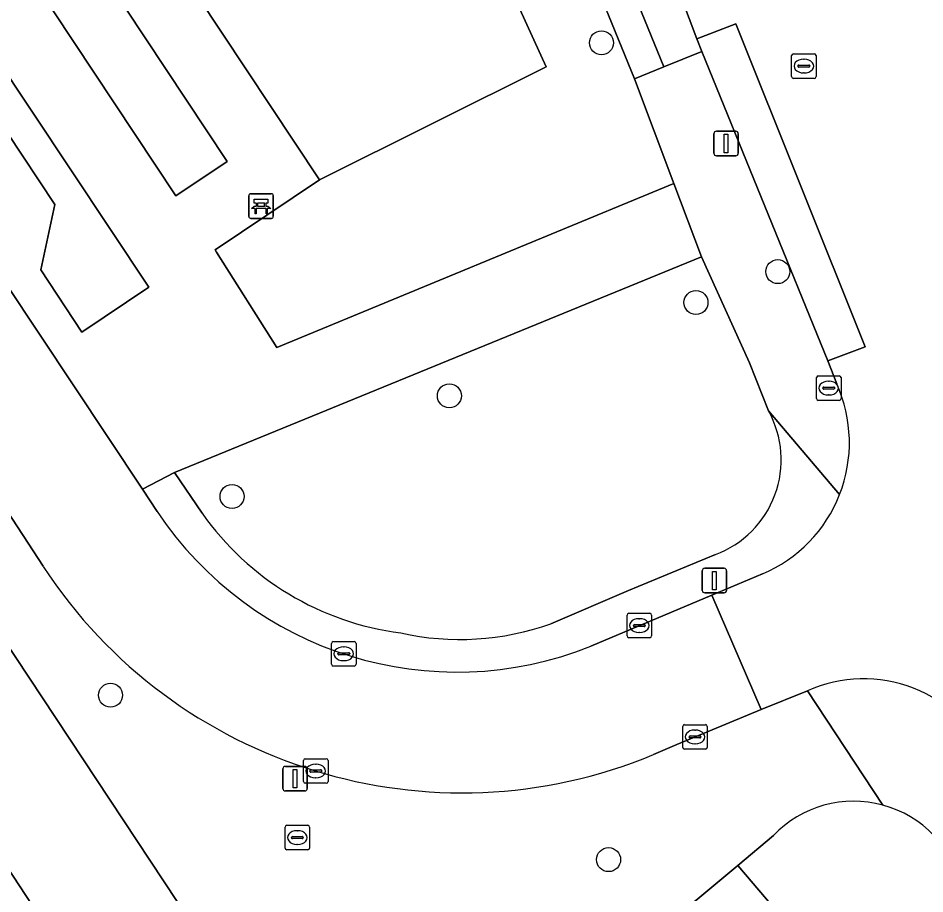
# Model space of a CAD drawing. Extents: x 160030 to 160839, y 385325 to 386450.
# Drawn here: x 160649.5 to 160686.46, y 385616.75 to 385652.45 of the extents above; entities that cross this region are included whole.
import ezdxf

# ---------------------------------------------------------------- set-up
doc = ezdxf.new("R2010")
doc.units = 0
for name, color, linetype in [('IMGEO_Bank', 7, 'Continuous'), ('IMGEO_Boom', 7, 'Continuous'), ('IMGEO_Erf', 7, 'Continuous'), ('IMGEO_Groenvoorziening', 7, 'Continuous'), ('IMGEO_Kolk', 7, 'Continuous'), ('IMGEO_Lichtmast', 7, 'Continuous'), ('IMGEO_Pand', 7, 'Continuous'), ('IMGEO_Rijbaan_lokaal_gesloten', 7, 'Continuous'), ('IMGEO_Rijbaan_lokaal_open', 7, 'Continuous'), ('IMGEO_Rioolput', 7, 'Continuous'), ('IMGEO_Voetpad_halfverhard', 7, 'Continuous'), ('IMGEO_Voetpad_open', 7, 'Continuous')]:
    doc.layers.add(name, color=color, linetype=linetype)

msp = doc.modelspace()

# ---------------------------------------------------------------- linework, layer by layer
at = {"layer": 'IMGEO_Bank'}
for p, q in [((160658.903, 385644.368), (160658.903, 385645.209)), ((160658.903, 385645.209), (160658.903, 385644.368)), ((160658.978, 385645.293), (160659.819, 385645.293)), ((160659.819, 385645.293), (160658.978, 385645.293)), ((160659.903, 385645.218), (160659.903, 385644.377)), ((160659.903, 385644.377), (160659.903, 385645.218)), ((160659.212, 385644.799), (160659.212, 385644.905)), ((160659.256, 385644.905), (160659.256, 385644.799)), ((160659.544, 385644.911), (160659.262, 385644.911)), ((160659.262, 385644.793), (160659.544, 385644.793)), ((160659.55, 385644.799), (160659.55, 385644.905)), ((160659.594, 385644.905), (160659.594, 385644.799)), ((160659.6, 385644.691), (160659.207, 385644.691)), ((160659.828, 385644.293), (160658.987, 385644.293)), ((160658.987, 385644.293), (160659.828, 385644.293))]:
    msp.add_line(p, q, dxfattribs=at)
for points in [[(160659.15, 385644.691), (160659.008, 385644.691), (160659.12, 385644.793), (160659.206, 385644.793)], [(160659.206, 385644.911), (160659.12, 385644.911), (160659.12, 385645.072), (160659.683, 385645.072), (160659.683, 385644.911), (160659.6, 385644.911)], [(160659.6, 385644.793), (160659.683, 385644.793), (160659.795, 385644.691), (160659.656, 385644.691)], [(160659.2, 385644.684), (160659.2, 385644.477), (160659.157, 385644.477), (160659.157, 385644.684)], [(160659.65, 385644.684), (160659.65, 385644.477), (160659.606, 385644.477), (160659.606, 385644.684)]]:
    msp.add_lwpolyline(points, dxfattribs=at)
for centre, radius, start, end in [((160658.981, 385645.215), 0.0779, 92.4484, 184.2845), ((160658.981, 385645.215), 0.0779, 92.4484, 184.2845), ((160659.825, 385645.215), 0.0779, 2.4484, 94.2845), ((160659.825, 385645.215), 0.0779, 2.4484, 94.2845), ((160659.205, 385644.904), 0.00671, 2.8957, 87.1043), ((160659.205, 385644.8), 0.00671, 272.8957, 357.1043), ((160659.262, 385644.904), 0.00671, 92.8957, 177.1043), ((160659.262, 385644.8), 0.00671, 182.8957, 267.1043), ((160659.544, 385644.904), 0.00671, 2.8957, 87.1043), ((160659.544, 385644.8), 0.00671, 272.8957, 357.1043), ((160659.601, 385644.904), 0.00671, 92.8957, 177.1043), ((160659.601, 385644.8), 0.00671, 182.8957, 267.1043), ((160658.981, 385644.371), 0.0779, 182.4484, 274.2845), ((160658.981, 385644.371), 0.0779, 182.4484, 274.2845), ((160659.15, 385644.684), 0.00671, 2.8957, 87.1043), ((160659.207, 385644.684), 0.00671, 92.8957, 177.1043), ((160659.599, 385644.684), 0.00671, 2.8957, 87.1043), ((160659.656, 385644.684), 0.00671, 92.8957, 177.1043), ((160659.825, 385644.371), 0.0779, 272.4484, 4.2845), ((160659.825, 385644.371), 0.0779, 272.4484, 4.2845)]:
    msp.add_arc(centre, radius, start, end, dxfattribs=at)
at = {"layer": 'IMGEO_Boom'}
for centre in [(160673.276, 385651.45), (160680.463, 385642.12), (160677.129, 385640.861), (160667.077, 385637.058), (160658.219, 385632.955), (160653.269, 385624.852), (160673.568, 385618.149)]:
    msp.add_circle(centre, 0.489, dxfattribs=at)
at = {"layer": 'IMGEO_Erf'}
for points in [[(160659.826, 385610.631), (160621.392, 385668.766)], [(160648.507, 385618.651), (160651.627, 385613.931)]]:
    msp.add_lwpolyline(points, dxfattribs=at)
at = {"layer": 'IMGEO_Groenvoorziening'}
for points in [[(160648.485, 385651.012), (160616.883, 385698.474), (160614.43, 385696.632), (160630.346, 385672.612), (160632.833, 385672.296), (160651, 385644.852), (160650.423, 385642.196), (160652.095, 385639.654), (160654.828, 385641.486)], [(160673.4, 385662.011), (160671.443, 385661.191), (160675.824, 385650.464), (160677.365, 385651.097), (160677.168, 385651.616), (160676.535, 385653.282), (160676.038, 385654.904), (160675.402, 385657.068)], [(160676.224, 385645.711), (160674.629, 385649.974), (160670.141, 385660.976), (160667.326, 385659.842), (160666.875, 385659.566), (160671.02, 385650.465), (160661.785, 385645.857), (160657.533, 385643.003), (160657.59, 385642.908), (160660.048, 385639.025)], [(160666.875, 385659.566), (160656.795, 385653.391), (160661.785, 385645.857), (160671.02, 385650.465)], [(160653.022, 385654.169), (160650.933, 385652.753), (160655.93, 385645.215), (160658.025, 385646.614)]]:
    msp.add_lwpolyline(points, close=True, dxfattribs=at)
for points in [[(160680.086, 385636.448), (160679.314, 385638.406), (160677.356, 385642.72), (160655.878, 385633.929), (160657.003, 385632.268)], [(160671.212, 385627.767), (160674.377, 385629.126), (160677.919, 385630.587)], [(160680.284, 385619.129), (160678.833, 385617.915), (160695.737, 385598.058), (160687.965, 385617.033)], [(160702.172, 385580.204), (160699.106, 385589.27), (160696.355, 385596.549), (160695.737, 385598.058), (160678.833, 385617.915), (160677.119, 385616.482), (160669.006, 385610.003), (160671.865, 385606.117), (160674.591, 385602.41), (160676.285, 385603.735), (160687.636, 385588.52), (160685.827, 385587.132), (160701.986, 385565.159), (160691.423, 385557.142), (160698.047, 385546.572), (160679.056, 385533.015), (160663.819, 385536.19), (160650.823, 385526.327), (160651.113, 385525.946), (160690.145, 385526.029), (160708.058, 385537.404), (160712.236, 385540.057)]]:
    msp.add_lwpolyline(points, dxfattribs=at)
for centre, radius, start, end in [((160676.486, 385634.448), 4.118, 290.3572, 29.0609), ((160666.588, 385639.022), 11.726, 215.1704, 262.6795), ((160667.505, 385638.155), 11.03, 257.3749, 289.6402), ((160683.558, 385616.001), 4.528, 74.757, 136.3084), ((160683.558, 385616.004), 4.525, 13.1416, 74.7427)]:
    msp.add_arc(centre, radius, start, end, dxfattribs=at)
at = {"layer": 'IMGEO_Kolk'}
for p, q in [((160682.04, 385636.946), (160682.04, 385637.798)), ((160682.115, 385637.872), (160682.967, 385637.872)), ((160683.041, 385637.798), (160683.041, 385636.946)), ((160682.299, 385637.366), (160682.299, 385637.378)), ((160682.737, 385637.329), (160682.339, 385637.329)), ((160682.342, 385637.415), (160682.74, 385637.415)), ((160682.528, 385637.652), (160682.553, 385637.652)), ((160682.783, 385637.378), (160682.783, 385637.366)), ((160682.551, 385637.092), (160682.526, 385637.092)), ((160682.967, 385636.872), (160682.115, 385636.872)), ((160674.319, 385627.266), (160674.319, 385628.118)), ((160674.394, 385628.192), (160675.246, 385628.192)), ((160675.32, 385628.118), (160675.32, 385627.266)), ((160674.621, 385627.735), (160675.019, 385627.735)), ((160674.807, 385627.972), (160674.832, 385627.972)), ((160674.578, 385627.686), (160674.578, 385627.698)), ((160675.016, 385627.649), (160674.618, 385627.649)), ((160674.83, 385627.412), (160674.805, 385627.412)), ((160675.062, 385627.698), (160675.062, 385627.686)), ((160662.349, 385627.04), (160663.201, 385627.04)), ((160675.246, 385627.192), (160674.394, 385627.192)), ((160662.274, 385626.114), (160662.274, 385626.966)), ((160662.762, 385626.82), (160662.787, 385626.82)), ((160663.275, 385626.966), (160663.275, 385626.114)), ((160662.533, 385626.534), (160662.533, 385626.546)), ((160662.971, 385626.497), (160662.573, 385626.497)), ((160662.576, 385626.583), (160662.974, 385626.583)), ((160662.785, 385626.26), (160662.76, 385626.26)), ((160663.017, 385626.546), (160663.017, 385626.534)), ((160663.201, 385626.04), (160662.349, 385626.04)), ((160676.665, 385623.651), (160677.517, 385623.651)), ((160676.59, 385622.725), (160676.59, 385623.577)), ((160677.078, 385623.431), (160677.103, 385623.431)), ((160677.591, 385623.577), (160677.591, 385622.725)), ((160676.849, 385623.145), (160676.849, 385623.157)), ((160677.287, 385623.108), (160676.889, 385623.108)), ((160676.892, 385623.194), (160677.29, 385623.194)), ((160677.333, 385623.157), (160677.333, 385623.145)), ((160677.517, 385622.651), (160676.665, 385622.651)), ((160677.101, 385622.871), (160677.076, 385622.871)), ((160661.131, 385621.336), (160661.131, 385622.188)), ((160661.206, 385622.262), (160662.058, 385622.262)), ((160662.132, 385622.188), (160662.132, 385621.336)), ((160661.433, 385621.805), (160661.831, 385621.805)), ((160661.619, 385622.042), (160661.644, 385622.042)), ((160661.39, 385621.756), (160661.39, 385621.768)), ((160661.828, 385621.719), (160661.43, 385621.719)), ((160661.642, 385621.482), (160661.617, 385621.482)), ((160661.874, 385621.768), (160661.874, 385621.756)), ((160662.058, 385621.262), (160661.206, 385621.262))]:
    msp.add_line(p, q, dxfattribs=at)
for points in [[(160682.04, 385636.946), (160682.04, 385637.798)], [(160682.115, 385637.872), (160682.967, 385637.872)], [(160683.041, 385637.798), (160683.041, 385636.946)], [(160682.967, 385636.872), (160682.115, 385636.872)], [(160674.319, 385627.266), (160674.319, 385628.118)], [(160674.394, 385628.192), (160675.246, 385628.192)], [(160675.32, 385628.118), (160675.32, 385627.266)], [(160662.349, 385627.04), (160663.201, 385627.04)], [(160675.246, 385627.192), (160674.394, 385627.192)], [(160662.274, 385626.114), (160662.274, 385626.966)], [(160663.275, 385626.966), (160663.275, 385626.114)], [(160663.201, 385626.04), (160662.349, 385626.04)], [(160676.665, 385623.651), (160677.517, 385623.651)], [(160676.59, 385622.725), (160676.59, 385623.577)], [(160677.591, 385623.577), (160677.591, 385622.725)], [(160677.517, 385622.651), (160676.665, 385622.651)], [(160661.131, 385621.336), (160661.131, 385622.188)], [(160661.206, 385622.262), (160662.058, 385622.262)], [(160662.132, 385622.188), (160662.132, 385621.336)], [(160662.058, 385621.262), (160661.206, 385621.262)]]:
    msp.add_lwpolyline(points, dxfattribs=at)
for centre, radius, start, end in [((160682.117, 385637.796), 0.0765, 91.552, 178.448), ((160682.117, 385637.796), 0.0765, 91.552, 178.448), ((160682.965, 385637.796), 0.0765, 1.552, 88.448), ((160682.965, 385637.796), 0.0765, 1.552, 88.448), ((160682.339, 385637.375), 0.0403, 85.8775, 175.7526), ((160682.336, 385637.365), 0.0366, 178.938, 274.7102), ((160682.74, 385637.372), 0.043, 264.8664, 352.4533), ((160682.744, 385637.377), 0.0386, 1.7309, 96.639), ((160682.117, 385636.948), 0.0765, 181.552, 268.448), ((160682.117, 385636.948), 0.0765, 181.552, 268.448), ((160682.965, 385636.948), 0.0765, 271.552, 358.448), ((160682.965, 385636.948), 0.0765, 271.552, 358.448), ((160674.396, 385628.116), 0.0765, 91.552, 178.448), ((160674.396, 385628.116), 0.0765, 91.552, 178.448), ((160675.244, 385628.116), 0.0765, 1.552, 88.448), ((160675.244, 385628.116), 0.0765, 1.552, 88.448), ((160674.618, 385627.695), 0.0403, 85.8775, 175.7526), ((160675.023, 385627.697), 0.0386, 1.7309, 96.639), ((160674.615, 385627.685), 0.0366, 178.938, 274.7102), ((160675.019, 385627.692), 0.043, 264.8664, 352.4533), ((160662.351, 385626.964), 0.0765, 91.552, 178.448), ((160662.351, 385626.964), 0.0765, 91.552, 178.448), ((160663.199, 385626.964), 0.0765, 1.552, 88.448), ((160663.199, 385626.964), 0.0765, 1.552, 88.448), ((160674.396, 385627.268), 0.0765, 181.552, 268.448), ((160674.396, 385627.268), 0.0765, 181.552, 268.448), ((160675.244, 385627.268), 0.0765, 271.552, 358.448), ((160675.244, 385627.268), 0.0765, 271.552, 358.448), ((160662.573, 385626.543), 0.0403, 85.8775, 175.7526), ((160662.57, 385626.533), 0.0366, 178.938, 274.7102), ((160662.974, 385626.54), 0.043, 264.8664, 352.4533), ((160662.978, 385626.545), 0.0386, 1.7309, 96.639), ((160662.351, 385626.116), 0.0765, 181.552, 268.448), ((160662.351, 385626.116), 0.0765, 181.552, 268.448), ((160663.199, 385626.116), 0.0765, 271.552, 358.448), ((160663.199, 385626.116), 0.0765, 271.552, 358.448), ((160676.667, 385623.575), 0.0765, 91.552, 178.448), ((160676.667, 385623.575), 0.0765, 91.552, 178.448), ((160677.515, 385623.575), 0.0765, 1.552, 88.448), ((160677.515, 385623.575), 0.0765, 1.552, 88.448), ((160676.889, 385623.154), 0.0403, 85.8775, 175.7526), ((160676.886, 385623.144), 0.0366, 178.938, 274.7102), ((160677.29, 385623.151), 0.043, 264.8664, 352.4533), ((160677.294, 385623.156), 0.0386, 1.7309, 96.639), ((160676.667, 385622.727), 0.0765, 181.552, 268.448), ((160676.667, 385622.727), 0.0765, 181.552, 268.448), ((160677.515, 385622.727), 0.0765, 271.552, 358.448), ((160677.515, 385622.727), 0.0765, 271.552, 358.448), ((160661.208, 385622.186), 0.0765, 91.552, 178.448), ((160661.208, 385622.186), 0.0765, 91.552, 178.448), ((160662.056, 385622.186), 0.0765, 1.552, 88.448), ((160662.056, 385622.186), 0.0765, 1.552, 88.448), ((160661.43, 385621.765), 0.0403, 85.8775, 175.7526), ((160661.835, 385621.767), 0.0386, 1.7309, 96.639), ((160661.427, 385621.755), 0.0366, 178.938, 274.7102), ((160661.831, 385621.762), 0.043, 264.8664, 352.4533), ((160661.208, 385621.338), 0.0765, 181.552, 268.448), ((160661.208, 385621.338), 0.0765, 181.552, 268.448), ((160662.056, 385621.338), 0.0765, 271.552, 358.448), ((160662.056, 385621.338), 0.0765, 271.552, 358.448)]:
    msp.add_arc(centre, radius, start, end, dxfattribs=at)
for centre, major_axis, ratio, start_param, end_param in [((160682.527, 385637.372), (-0.387, 0.002), 0.722429, 4.712389, 7.853982), ((160682.552, 385637.372), (-0.39, 0.002), 0.717154, 1.570796, 4.712389), ((160674.806, 385627.692), (-0.387, 0.002), 0.722429, 4.712389, 7.853982), ((160674.831, 385627.692), (-0.39, 0.002), 0.717154, 1.570796, 4.712389), ((160662.761, 385626.54), (-0.387, 0.002), 0.722429, 4.712389, 7.853982), ((160662.786, 385626.54), (-0.39, 0.002), 0.717154, 1.570796, 4.712389), ((160677.077, 385623.151), (-0.387, 0.002), 0.722429, 4.712389, 7.853982), ((160677.102, 385623.151), (-0.39, 0.002), 0.717154, 1.570796, 4.712389), ((160661.618, 385621.762), (-0.387, 0.002), 0.722429, 4.712389, 7.853982), ((160661.643, 385621.762), (-0.39, 0.002), 0.717154, 1.570796, 4.712389)]:
    msp.add_ellipse(centre, major_axis=major_axis, ratio=ratio, start_param=start_param, end_param=end_param, dxfattribs=at)
at = {"layer": 'IMGEO_Lichtmast'}
for p, q in [((160677.86, 385646.944), (160677.86, 385647.744)), ((160677.86, 385647.744), (160677.86, 385646.944)), ((160677.96, 385647.844), (160678.75, 385647.844)), ((160678.75, 385647.844), (160677.96, 385647.844)), ((160678.85, 385647.744), (160678.85, 385646.944)), ((160678.85, 385646.944), (160678.85, 385647.744)), ((160678.75, 385646.844), (160677.96, 385646.844)), ((160677.96, 385646.844), (160678.75, 385646.844)), ((160677.386, 385629.126), (160677.386, 385629.926)), ((160677.386, 385629.926), (160677.386, 385629.126)), ((160677.486, 385630.026), (160678.276, 385630.026)), ((160678.276, 385630.026), (160677.486, 385630.026)), ((160678.376, 385629.926), (160678.376, 385629.126)), ((160678.376, 385629.126), (160678.376, 385629.926)), ((160678.276, 385629.026), (160677.486, 385629.026)), ((160677.486, 385629.026), (160678.276, 385629.026)), ((160660.295, 385621.047), (160660.295, 385621.847)), ((160660.295, 385621.847), (160660.295, 385621.047)), ((160660.395, 385621.947), (160661.185, 385621.947)), ((160661.185, 385621.947), (160660.395, 385621.947)), ((160661.285, 385621.847), (160661.285, 385621.047)), ((160661.285, 385621.047), (160661.285, 385621.847)), ((160661.185, 385620.947), (160660.395, 385620.947)), ((160660.395, 385620.947), (160661.185, 385620.947))]:
    msp.add_line(p, q, dxfattribs=at)
for points in [[(160678.28, 385647.719), (160678.43, 385647.719), (160678.43, 385646.969), (160678.28, 385646.969), (160678.28, 385647.719)], [(160677.806, 385629.901), (160677.956, 385629.901), (160677.956, 385629.151), (160677.806, 385629.151), (160677.806, 385629.901)], [(160660.715, 385621.822), (160660.865, 385621.822), (160660.865, 385621.072), (160660.715, 385621.072), (160660.715, 385621.822)]]:
    msp.add_lwpolyline(points, dxfattribs=at)
for centre, start, end in [((160677.96, 385647.744), 90, 180), ((160677.96, 385647.744), 90, 180), ((160678.75, 385647.744), 0, 90), ((160678.75, 385647.744), 360, 90), ((160677.96, 385646.944), 180, 270), ((160677.96, 385646.944), 180, 270), ((160678.75, 385646.944), 270, 0), ((160678.75, 385646.944), 270, 0), ((160677.486, 385629.926), 90, 180), ((160677.486, 385629.926), 90, 180), ((160678.276, 385629.926), 0, 90), ((160678.276, 385629.926), 360, 90), ((160677.486, 385629.126), 180, 270), ((160677.486, 385629.126), 180, 270), ((160678.276, 385629.126), 270, 0), ((160678.276, 385629.126), 270, 0), ((160660.395, 385621.847), 90, 180), ((160660.395, 385621.847), 90, 180), ((160661.185, 385621.847), 0, 90), ((160661.185, 385621.847), 360, 90), ((160660.395, 385621.047), 180, 270), ((160660.395, 385621.047), 180, 270), ((160661.185, 385621.047), 270, 0), ((160661.185, 385621.047), 270, 0)]:
    msp.add_arc(centre, 0.1, start, end, dxfattribs=at)
at = {"layer": 'IMGEO_Pand'}
msp.add_lwpolyline([(160648.507, 385618.651), (160648.837, 385618.869), (160648.73, 385619.031), (160641.758, 385614.382), (160641.792, 385614.33), (160645.067, 385609.376), (160652.037, 385614.024), (160651.955, 385614.147), (160651.627, 385613.931)], close=True, dxfattribs=at)
at = {"layer": 'IMGEO_Rijbaan_lokaal_gesloten'}
msp.add_lwpolyline([(160678.757, 385652.219), (160677.168, 385651.616), (160677.365, 385651.097), (160682.509, 385638.479), (160684.026, 385639.054)], close=True, dxfattribs=at)
at = {"layer": 'IMGEO_Rijbaan_lokaal_open'}
for points in [[(160620.236, 385684.545), (160613.639, 385694.478), (160609.621, 385691.591), (160610.687, 385690.145), (160620.364, 385675.2), (160621.083, 385674.122), (160623.693, 385670.21), (160625.269, 385667.847), (160632.506, 385657.062), (160647.398, 385634.883), (160650.521, 385630.106)], [(160655.171, 385632.345), (160654.566, 385633.256), (160648.969, 385641.684), (160648.648, 385642.168), (160639.565, 385655.842), (160630.463, 385669.611), (160629.498, 385670.969), (160629.364, 385671.157), (160624.662, 385677.777), (160620.236, 385684.545)], [(160682.593, 385653.943), (160681.991, 385655.41), (160678.085, 385653.897), (160676.535, 385653.282), (160677.168, 385651.616), (160678.757, 385652.219), (160684.026, 385639.054), (160682.509, 385638.479), (160682.867, 385637.54)], [(160679.844, 385629.797), (160677.782, 385628.935), (160679.785, 385624.269), (160681.669, 385625.035)], [(160675.396, 385622.43), (160676.355, 385622.846), (160679.785, 385624.269), (160677.782, 385628.935), (160672.844, 385626.851)]]:
    msp.add_lwpolyline(points, dxfattribs=at)
for centre, radius, start, end in [((160677.566, 385635.147), 5.816, 338.6818, 24.2923), ((160677.566, 385635.149), 5.816, 293.0565, 338.6687), ((160667.383, 385640.457), 14.661, 213.5947, 291.8676), ((160667.586, 385641.262), 20.388, 213.1757, 292.5256), ((160683.957, 385619.908), 5.614, 23.2588, 114.0487)]:
    msp.add_arc(centre, radius, start, end, dxfattribs=at)
at = {"layer": 'IMGEO_Rioolput'}
for p, q in [((160681.101, 385651), (160681.953, 385651)), ((160681.026, 385650.074), (160681.026, 385650.926)), ((160681.514, 385650.78), (160681.539, 385650.78)), ((160682.027, 385650.926), (160682.027, 385650.074)), ((160681.285, 385650.494), (160681.285, 385650.506)), ((160681.723, 385650.457), (160681.325, 385650.457)), ((160681.328, 385650.543), (160681.726, 385650.543)), ((160681.769, 385650.506), (160681.769, 385650.494)), ((160681.953, 385650), (160681.101, 385650)), ((160681.537, 385650.22), (160681.512, 385650.22)), ((160660.381, 385618.622), (160660.381, 385619.474)), ((160660.456, 385619.548), (160661.308, 385619.548)), ((160660.869, 385619.328), (160660.894, 385619.328)), ((160661.382, 385619.474), (160661.382, 385618.622)), ((160660.64, 385619.042), (160660.64, 385619.054)), ((160661.078, 385619.005), (160660.68, 385619.005)), ((160660.683, 385619.091), (160661.081, 385619.091)), ((160661.124, 385619.054), (160661.124, 385619.042)), ((160661.308, 385618.548), (160660.456, 385618.548)), ((160660.892, 385618.768), (160660.867, 385618.768))]:
    msp.add_line(p, q, dxfattribs=at)
for points in [[(160681.101, 385651), (160681.953, 385651)], [(160681.026, 385650.074), (160681.026, 385650.926)], [(160682.027, 385650.926), (160682.027, 385650.074)], [(160681.953, 385650), (160681.101, 385650)], [(160660.381, 385618.622), (160660.381, 385619.474)], [(160660.456, 385619.548), (160661.308, 385619.548)], [(160661.382, 385619.474), (160661.382, 385618.622)], [(160661.308, 385618.548), (160660.456, 385618.548)]]:
    msp.add_lwpolyline(points, dxfattribs=at)
for centre, radius, start, end in [((160681.103, 385650.924), 0.0765, 91.552, 178.448), ((160681.103, 385650.924), 0.0765, 91.552, 178.448), ((160681.951, 385650.924), 0.0765, 1.552, 88.448), ((160681.951, 385650.924), 0.0765, 1.552, 88.448), ((160681.325, 385650.503), 0.0403, 85.8775, 175.7526), ((160681.322, 385650.493), 0.0366, 178.938, 274.7102), ((160681.726, 385650.5), 0.043, 264.8664, 352.4533), ((160681.73, 385650.505), 0.0386, 1.7309, 96.639), ((160681.103, 385650.076), 0.0765, 181.552, 268.448), ((160681.103, 385650.076), 0.0765, 181.552, 268.448), ((160681.951, 385650.076), 0.0765, 271.552, 358.448), ((160681.951, 385650.076), 0.0765, 271.552, 358.448), ((160660.458, 385619.472), 0.0765, 91.552, 178.448), ((160660.458, 385619.472), 0.0765, 91.552, 178.448), ((160661.306, 385619.472), 0.0765, 1.552, 88.448), ((160661.306, 385619.472), 0.0765, 1.552, 88.448), ((160660.68, 385619.051), 0.0403, 85.8775, 175.7526), ((160660.677, 385619.041), 0.0366, 178.938, 274.7102), ((160661.081, 385619.048), 0.043, 264.8664, 352.4533), ((160661.085, 385619.053), 0.0386, 1.7309, 96.639), ((160660.458, 385618.624), 0.0765, 181.552, 268.448), ((160660.458, 385618.624), 0.0765, 181.552, 268.448), ((160661.306, 385618.624), 0.0765, 271.552, 358.448), ((160661.306, 385618.624), 0.0765, 271.552, 358.448)]:
    msp.add_arc(centre, radius, start, end, dxfattribs=at)
for centre, major_axis, ratio, start_param, end_param in [((160681.513, 385650.5), (-0.387, 0.002), 0.722429, 4.712389, 7.853982), ((160681.538, 385650.5), (-0.39, 0.002), 0.717154, 1.570796, 4.712389), ((160660.868, 385619.048), (-0.387, 0.002), 0.722429, 4.712389, 7.853982), ((160660.893, 385619.048), (-0.39, 0.002), 0.717154, 1.570796, 4.712389)]:
    msp.add_ellipse(centre, major_axis=major_axis, ratio=ratio, start_param=start_param, end_param=end_param, dxfattribs=at)
at = {"layer": 'IMGEO_Voetpad_halfverhard'}
msp.add_lwpolyline([(160652.716, 385707.042), (160646.393, 385722.522), (160645.237, 385722.026), (160668.947, 385663.902), (160670.141, 385660.976), (160674.629, 385649.974), (160675.824, 385650.464), (160671.443, 385661.191)], close=True, dxfattribs=at)
at = {"layer": 'IMGEO_Voetpad_open'}
msp.add_lwpolyline([(160648.485, 385651.012), (160654.828, 385641.486), (160652.095, 385639.654), (160650.423, 385642.196), (160651, 385644.852), (160632.833, 385672.296), (160630.346, 385672.612), (160614.43, 385696.632), (160616.883, 385698.474)], close=True, dxfattribs=at)
for points in [[(160650.521, 385630.106), (160647.398, 385634.883), (160632.506, 385657.062), (160625.269, 385667.847), (160623.693, 385670.21), (160621.392, 385668.766), (160659.826, 385610.631), (160663.634, 385605.901), (160669.006, 385610.003), (160677.119, 385616.482), (160678.833, 385617.915), (160680.284, 385619.129)], [(160653.022, 385654.169), (160658.025, 385646.614), (160655.93, 385645.215), (160650.933, 385652.753)], [(160648.648, 385642.168), (160648.969, 385641.684), (160654.566, 385633.256), (160655.878, 385633.929), (160677.356, 385642.72), (160676.224, 385645.711), (160660.048, 385639.025), (160657.59, 385642.908), (160657.533, 385643.003), (160661.785, 385645.857), (160656.795, 385653.391)], [(160677.365, 385651.097), (160675.824, 385650.464), (160674.629, 385649.974), (160676.224, 385645.711), (160677.356, 385642.72), (160679.314, 385638.406), (160680.086, 385636.448), (160682.984, 385633.033)], [(160682.867, 385637.54), (160682.509, 385638.479), (160677.365, 385651.097)], [(160682.984, 385633.033), (160680.086, 385636.448)], [(160657.003, 385632.268), (160655.878, 385633.929), (160654.566, 385633.256), (160655.171, 385632.345)], [(160677.919, 385630.587), (160674.377, 385629.126), (160671.212, 385627.767)], [(160672.844, 385626.851), (160677.782, 385628.935), (160679.844, 385629.797)], [(160684.749, 385620.37), (160681.669, 385625.035), (160679.785, 385624.269), (160676.355, 385622.846), (160675.396, 385622.43)], [(160681.669, 385625.035), (160684.749, 385620.37)]]:
    msp.add_lwpolyline(points, dxfattribs=at)
for centre, radius, start, end in [((160677.566, 385635.147), 5.816, 338.6818, 24.2923), ((160676.486, 385634.448), 4.118, 290.3572, 29.0609), ((160677.566, 385635.149), 5.816, 293.0565, 338.6687), ((160667.383, 385640.457), 14.661, 213.5947, 291.8676), ((160666.588, 385639.022), 11.726, 215.1704, 262.6795), ((160667.586, 385641.262), 20.388, 213.1757, 292.5256), ((160667.505, 385638.155), 11.03, 257.3749, 289.6402), ((160683.957, 385619.908), 5.614, 23.2588, 114.0487), ((160683.558, 385616.001), 4.528, 74.757, 136.3084), ((160683.558, 385616.004), 4.525, 13.1416, 74.7427)]:
    msp.add_arc(centre, radius, start, end, dxfattribs=at)

doc.saveas('drawing.dxf')
